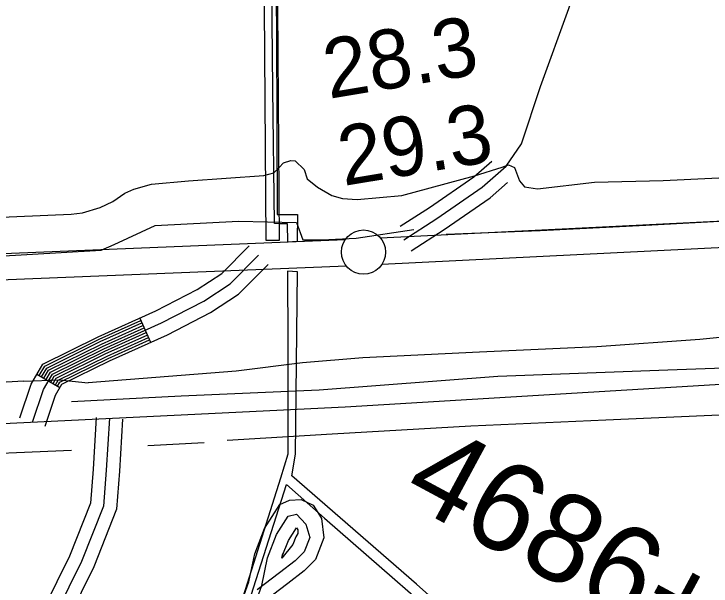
# Model space of a CAD drawing. Extents: x 3297772 to 3335630, y 634068 to 659439.
# Drawn here: x 3328586 to 3329375, y 644667 to 645315 of the extents above; entities that cross this region are included whole.
import ezdxf

# ---------------------------------------------------------------- set-up
doc = ezdxf.new("R2010")
doc.units = 0
for name, color, linetype in [('V-CHAN-DOCK', 7, 'Continuous'), ('V-FLOD-BASE', 7, 'Continuous'), ('V-LEVE-TOET', 7, 'Continuous'), ('V-RIVR-RANG', 7, 'Continuous'), ('V-ROAD-CNTR', 7, 'Continuous'), ('V-SURV-IDEN', 7, 'Continuous'), ('V-SURV-LINE', 7, 'Continuous'), ('V-TOPO-SHOR', 7, 'Continuous'), ('V-UTIL-LINE', 7, 'Continuous')]:
    doc.layers.add(name, color=color, linetype=linetype)

msp = doc.modelspace()

# ---------------------------------------------------------------- linework, layer by layer
at = {"layer": 'V-CHAN-DOCK'}
msp.add_lwpolyline([(3329041.61, 645701.13), (3329040.99, 645697.88), (3329001.26, 645697.6), (3329001.25, 645699.59), (3328960.67, 645699.31), (3328960.71, 645693.27), (3328881.78, 645692.71), (3328886.27, 645058.52), (3328871.63, 645058.41), (3328867.15, 645692.21), (3328839.69, 645692.02), (3328839.63, 645701.11)], dxfattribs=at)
at = {"layer": 'V-FLOD-BASE'}
for points in [[(3329075.39, 645065.56), (3329181.41, 645069.69), (3329300.98, 645075.74), (3329468.53, 645084.84), (3329631.06, 645097.42), (3329730.89, 645103.49), (3329836.92, 645110.33), (3329923.21, 645113.33), (3329989.37, 645114.02), (3330118.23, 645120.45), (3330263.33, 645126.09), (3330354.65, 645130.24), (3330498.21, 645135.49), (3330678.53, 645148.43), (3330866.2, 645157.5), (3330964.49, 645165.13), (3331115.4, 645173.85), (3331250.84, 645180.66), (3331391.3, 645187.07), (3331544.15, 645193.09), (3331585.94, 645197.68), (3331629.28, 645203.44), (3331672.63, 645213.83)], [(3327744.28, 644998.62), (3327894.42, 645006.96), (3328066.23, 645016.43), (3328177.67, 645024.43), (3328246.93, 645025.51), (3328331.67, 645027.34), (3328416.42, 645033.82), (3328561.91, 645040.23), (3328684.96, 645047.44), (3328699.67, 645054), (3328746.13, 645075.23), (3328840.54, 645080.15), (3328905.93, 645078.91), (3328913.26, 645059.17), (3328934.54, 645059.15), (3328973.62, 645061.03), (3329038.64, 645071.02)]]:
    msp.add_lwpolyline(points, dxfattribs=at)
at = {"layer": 'V-LEVE-TOET'}
for points in [[(3328554.1, 645084), (3328651.08, 645088.19), (3328663.98, 645089.74), (3328683.93, 645095.58), (3328698.41, 645102.6), (3328711.71, 645111.97), (3328721.88, 645116.65), (3328741.83, 645122.1), (3328783.68, 645125.96), (3328868.93, 645132.12), (3328880.27, 645134.84), (3328886.53, 645141.09), (3328891.23, 645146.17), (3328899.45, 645148.9), (3328904.53, 645148.5), (3328914.69, 645138.71), (3328918.19, 645128.15), (3328929.91, 645118.75), (3328945.93, 645109.35), (3328958.05, 645105.82), (3328974.47, 645104.62), (3329024.92, 645109.26), (3329107.45, 645131.45), (3329138.74, 645141.58), (3329145.78, 645143.92)], [(3329145.78, 645143.92), (3329152.43, 645141.17), (3329158.28, 645125.92), (3329163.74, 645119.26), (3329178.6, 645116.9), (3329243.12, 645124.26), (3329320.55, 645126.12), (3329430.82, 645131.47)], [(3330532.41, 645014.53), (3330429.56, 645007.22), (3330278.62, 645001.14), (3330153.09, 644994.64), (3330013.49, 644989.32), (3329885.23, 644981.65), (3329760.48, 644971.63), (3329634.95, 644964.74), (3329489.1, 644959.04), (3329362, 644946.29), (3329245.47, 644938.21), (3329112.9, 644932.11), (3328981.12, 644925.61), (3328912.68, 644919.83), (3328837.6, 644910.53), (3328670.23, 644897.43)], [(3328597.5, 644899.08), (3328550.96, 644896.39), (3328462.59, 644891.41), (3328388.29, 644889.16), (3328297.17, 644880.66), (3328242.04, 644881.5), (3328175.16, 644873.37), (3328062.93, 644867.63), (3327946.4, 644860.34), (3327820.88, 644856.19), (3327668.37, 644847.76), (3327555.75, 644844.76), (3327435.7, 644833.95), (3327316.43, 644829.79), (3327208.9, 644826.79), (3327104.1, 644823), (3327018.85, 644820.75)], [(3328597.5, 644899.08), (3328637.99, 644900.7), (3328670.23, 644897.43)]]:
    msp.add_lwpolyline(points, dxfattribs=at)
at = {"layer": 'V-ROAD-CNTR'}
for p, q in [((3328728.66, 644970.52), (3328740.95, 644943.16)), ((3328612.48, 644906.93), (3328638.43, 644891.88))]:
    msp.add_line(p, q, dxfattribs=at)
for points in [[(3329027.4, 645059.24), (3329064.79, 645083.33), (3329115.85, 645118.58), (3329143.18, 645142.6), (3329160.33, 645167.88), (3329181.77, 645232.66), (3329214, 645320.89), (3329241.38, 645399.35), (3329273.05, 645487.58), (3329289.9, 645507.94)], [(3329023.34, 645074.47), (3329056.46, 645095.81), (3329106.61, 645130.43), (3329126.9, 645148.26)], [(3329035.52, 645046.63), (3329073.11, 645070.85), (3329125.1, 645106.74), (3329144.61, 645123.88)], [(3328593.28, 644857.68), (3328606, 644895.77), (3328619.2, 644918.52), (3328681.55, 644949.36), (3328746.97, 644978.75), (3328793.72, 645002.82), (3328821.44, 645020.86), (3328852.48, 645052.36)], [(3328607.51, 644852.93), (3328619.75, 644889.57), (3328629.91, 644907.08), (3328687.95, 644935.79), (3328753.48, 644965.23), (3328801.27, 644989.84), (3328830.98, 645009.17), (3328863.17, 645041.83)], [(3328621.73, 644848.17), (3328633.49, 644883.36), (3328640.61, 644895.64), (3328694.35, 644922.22), (3328759.99, 644951.71), (3328808.81, 644976.85), (3328840.52, 644997.49), (3328873.85, 645031.3)], [(3325736.13, 644715.28), (3326147.09, 644721.96), (3326579.39, 644746.24), (3326860.44, 644766.74), (3327040, 644782.69), (3327404.99, 644790.94), (3327728.58, 644805.03), (3328364.95, 644841.2), (3328961.02, 644870.02), (3329423.14, 644897.99), (3329955.72, 644924.78), (3330565.28, 644957.4), (3330772.61, 644967.85), (3331179.88, 644989.49), (3331440.97, 645002.91)], [(3328615.07, 644905.42), (3328621.34, 644916.23), (3328682.83, 644946.65), (3328729.89, 644967.79)], [(3328617.67, 644903.92), (3328623.48, 644913.95), (3328684.11, 644943.93), (3328731.12, 644965.05)], [(3328620.26, 644902.41), (3328625.62, 644911.66), (3328685.39, 644941.22), (3328732.35, 644962.31)], [(3328622.86, 644900.91), (3328627.77, 644909.37), (3328686.67, 644938.51), (3328733.58, 644959.58)], [(3328625.45, 644899.4), (3328629.91, 644907.08), (3328687.95, 644935.79), (3328734.81, 644956.84)], [(3328628.05, 644897.9), (3328632.05, 644904.79), (3328689.23, 644933.08), (3328736.04, 644954.1)], [(3328630.64, 644896.39), (3328634.19, 644902.51), (3328690.51, 644930.36), (3328737.27, 644951.37)], [(3328633.24, 644894.89), (3328636.33, 644900.22), (3328691.79, 644927.65), (3328738.49, 644948.63)], [(3328635.83, 644893.38), (3328638.47, 644897.93), (3328693.07, 644924.94), (3328739.72, 644945.89)], [(3328694.36, 644857.13), (3328690.85, 644798.4), (3328687.79, 644757.57), (3328662.98, 644695), (3328605.69, 644578.86), (3328558.75, 644483.14), (3328516.76, 644383.78), (3328495.78, 644316.99), (3328466.84, 644237.73), (3328402.4, 644044.16), (3328341.41, 643836.65), (3328242.96, 643536.84), (3328145.42, 643235.82), (3328034.81, 642886.62), (3327904.43, 642489.19), (3327791.03, 642124.54), (3327685.79, 641806.13), (3327495.89, 641213.17), (3327347.61, 640740.14)], [(3328679.38, 644858.02), (3328675.88, 644799.41), (3328673.01, 644760.97), (3328649.26, 644701.09), (3328592.23, 644585.48), (3328545.1, 644489.37), (3328502.67, 644388.96), (3328481.58, 644321.81), (3328452.68, 644242.67), (3328388.08, 644048.65), (3328327.08, 643841.11), (3328228.7, 643541.5), (3328131.14, 643240.39), (3328020.53, 642891.22), (3327944.89, 642660.65)], [(3328709.33, 644856.23), (3328705.82, 644797.39), (3328702.58, 644754.17), (3328676.7, 644688.9), (3328619.15, 644572.24), (3328572.4, 644476.92), (3328530.86, 644378.6), (3328509.99, 644312.16), (3328481.01, 644232.78), (3328416.71, 644039.68), (3328355.73, 643832.19), (3328257.22, 643532.19), (3328159.71, 643231.24), (3328049.09, 642882.01), (3327973.16, 642650.57)], [(3328816.79, 644572.84), (3328852.19, 644672.03), (3328858.71, 644703.59), (3328869.91, 644732.38), (3328887.22, 644759.49), (3328898.08, 644764.63), (3328911.13, 644765.3), (3328924.85, 644758.81), (3328930.08, 644750.67), (3328934.16, 644743.68), (3328937.03, 644721.72), (3328927.48, 644697.42), (3328914.49, 644684.67), (3328896.08, 644670.33), (3328878.69, 644657.03)], [(3328831.06, 644568.2), (3328866.67, 644667.97), (3328873.15, 644699.32), (3328883.36, 644725.56), (3328896.62, 644746.34), (3328906.11, 644748.65), (3328916.7, 644737.21), (3328921.17, 644722.37), (3328914.69, 644705.89), (3328904.59, 644695.97), (3328886.91, 644682.2), (3328861.67, 644662.9)], [(3328889.89, 644700.99), (3328896.8, 644718.74), (3328906.02, 644733.19), (3328907.39, 644730.88), (3328907.39, 644726.81), (3328905.31, 644723.02), (3328901.9, 644714.35), (3328889.35, 644698.87), (3328890.39, 644703.93)]]:
    msp.add_lwpolyline(points, dxfattribs=at)
at = {"layer": 'V-SURV-LINE'}
for points in [[(3329000.97, 645061.28), (3331556.01, 645188.13)], [(3331557.48, 645158.16), (3329002.44, 645031.32)], [(3328261.07, 645030.98), (3328961.16, 645059.49)], [(3328962.38, 645029.51), (3328262.3, 645001)]]:
    msp.add_lwpolyline(points, dxfattribs=at)
msp.add_circle((3328981.74, 645045.31), 25, dxfattribs=at)
at = {"layer": 'V-TOPO-SHOR'}
msp.add_line((3328737.81, 644826.46), (3328801.6, 644829.88), dxfattribs=at)
for points in [[(3328651.53, 644876.34), (3328775.6, 644882.42), (3328931.57, 644889.24), (3329133.82, 644904.95), (3329325.95, 644912.11), (3329473.75, 644917.39), (3329553.48, 644921.18)], [(3328827.66, 644832.58), (3328946.29, 644839.44), (3329103.03, 644848.59), (3329255.88, 644855.41), (3329418.46, 644862.61), (3329528.53, 644867.93)], [(3328651.47, 644820.72), (3328509.12, 644814.67), (3328388.93, 644807.03)]]:
    msp.add_lwpolyline(points, dxfattribs=at)
at = {"layer": 'V-UTIL-LINE'}
for points in [[(3328886.14, 645077.38), (3328881.2, 645077.79), (3328879.32, 645230.02), (3328876.91, 645457.52), (3328875.81, 645570.66), (3328873.07, 645692.64), (3328880.06, 645692.22), (3328881.1, 645520.88), (3328883.3, 645292.95), (3328884.09, 645087.87), (3328886.06, 645087.99)], [(3328886.06, 645087.99), (3328907.26, 645087.96), (3328906.83, 645057.34), (3328896.23, 645056.57), (3328895.86, 645077.38), (3328886.14, 645077.38)], [(3328895.89, 645023.59), (3328896.19, 644941.94), (3328896.04, 644816.72), (3328887.77, 644789.26), (3328850.34, 644669.97), (3328793.21, 644491.04)], [(3329256.27, 644039.88), (3329261.38, 644048.9), (3329312.59, 644203.89), (3329368.54, 644382.43), (3329311.29, 644434.7), (3329164.63, 644562.44), (3329177.21, 644576.95), (3329165.84, 644587.56), (3329152.08, 644571.09), (3329041.5, 644669.35), (3328900.72, 644791.99), (3328904.68, 644816.71), (3328907.27, 645022.79), (3328895.89, 645023.59)], [(3328840.46, 644611.89), (3328894.82, 644782.18), (3328937.56, 644744.06), (3329111.28, 644592.34)]]:
    msp.add_lwpolyline(points, dxfattribs=at)

# ---------------------------------------------------------------- texts
at = {"layer": 'V-RIVR-RANG'}
for s, p in [('28.3', (3328942.52, 645218.65)), ('29.3', (3328959.15, 645120.04))]:
    msp.add_text(s, height=67, rotation=9.42833, dxfattribs=at).set_placement(p)
at = {"layer": 'V-SURV-IDEN'}
msp.add_text('4686+49.6', height=100, rotation=331.69507, dxfattribs=at).set_placement((3329022.22, 644765.82))

doc.saveas('drawing.dxf')
